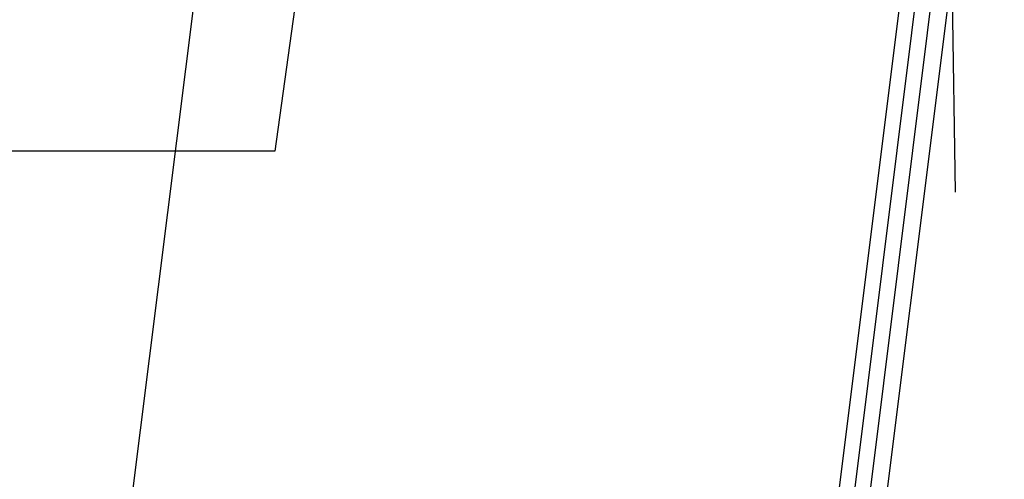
# Model space of a CAD drawing. Header units: feet. Extents: x -79 to 198, y -22 to 181.
# Tile 834 of 982: x 137.54 to 138.389, y 106.01 to 106.407. Entities that reach past the tile are written whole.
import ezdxf

# ---------------------------------------------------------------- set-up
doc = ezdxf.new("R2010")
doc.units = ezdxf.units.FT
doc.layers.add('A-AREA-COMUN', color=252, linetype='CONTINUOUS')
doc.layers.add('A-LINEA', color=7, linetype='CONTINUOUS')

msp = doc.modelspace()

# ---------------------------------------------------------------- linework, layer by layer
at = {"layer": 'A-AREA-COMUN'}
msp.add_lwpolyline([(144.16, 97.7244), (145.952, 104.5689), (147.168, 110.9333), (147.712, 116.0178), (146.912, 109.8489), (146, 105.3689), (144.72, 105.3689), (138.64, 106.7733), (138.48, 106.5244), (137.792, 106.5244), (137.76, 106.2933), (136.72, 106.2933), (135.488, 106.6133), (135.36, 106.1689), (133.568, 106.1689), (122.048, 108.9244), (121.152, 108.9244), (118.8, 109.4578)], dxfattribs=at)
at = {"layer": 'A-LINEA'}
msp.add_line((137.32, 103.4711), (137.72, 106.6578), dxfattribs=at)
msp.add_line((137.32, 103.4711), (137.72, 106.6578), dxfattribs=at)
for points in [[(138.3467, 106.2578), (138.2933, 109.6444), (138.1733, 113.0311), (138.0267, 116.4044), (137.8133, 119.7778), (137.5467, 123.1511), (137.2267, 126.5244), (136.8667, 129.8844), (136.4533, 133.2444), (135.9733, 136.5911), (135.4533, 139.9378), (134.88, 143.2711)], [(138.3467, 106.2578), (138.2933, 109.6444), (138.1733, 113.0311), (138.0267, 116.4044), (137.8133, 119.7778), (137.5467, 123.1511), (137.2267, 126.5244), (136.8667, 129.8844), (136.4533, 133.2444), (135.9733, 136.5911), (135.4533, 139.9378), (134.88, 143.2711)], [(137.92, 103.2711), (138.3467, 106.6978), (138.3333, 106.6978), (137.9067, 103.2844), (137.9067, 103.2711), (137.92, 103.2711)], [(137.92, 103.2711), (138.3467, 106.6978), (138.3333, 106.6978), (137.9067, 103.2844), (137.9067, 103.2711), (137.92, 103.2711)], [(137.9467, 103.2711), (138.3733, 106.6844), (138.3733, 106.6978), (138.36, 106.6978), (137.9333, 103.2711), (137.9467, 103.2711)], [(137.9467, 103.2711), (138.3733, 106.6844), (138.3733, 106.6978), (138.36, 106.6978), (137.9333, 103.2711), (137.9467, 103.2711)]]:
    msp.add_lwpolyline(points, dxfattribs=at)

doc.saveas('drawing.dxf')
